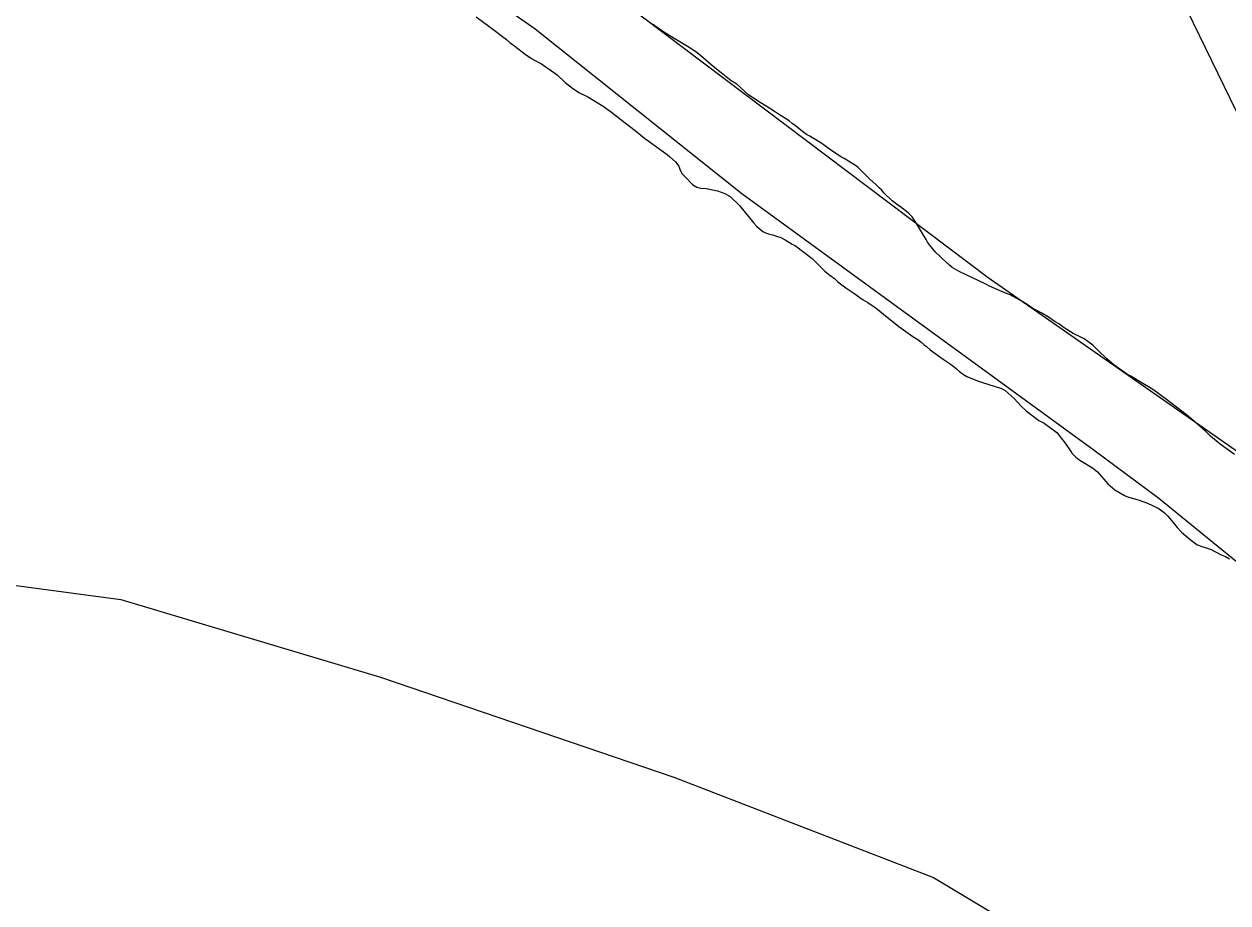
# Model space of a CAD drawing. Extents: x 3424494 to 3462436, y 522220 to 547718.
# Drawn here: x 3452677 to 3453944, y 529332 to 530257 of the extents above; entities that cross this region are included whole.
import ezdxf

# ---------------------------------------------------------------- set-up
doc = ezdxf.new("R2010")
doc.units = 0
doc.layers.add('V-SITE-VEGE', color=7, linetype='Continuous')
doc.layers.add('V-TOPO-SHOR', color=7, linetype='Continuous')

msp = doc.modelspace()

# ---------------------------------------------------------------- linework, layer by layer
at = {"layer": 'V-SITE-VEGE'}
for p, q in [((3453152.5, 530264.6), (3453167.5, 530253.8)), ((3453167.5, 530253.8), (3453184.5, 530240.7)), ((3453349.3, 530249.4), (3453338.2, 530257.1)), ((3453184.5, 530240.7), (3453188, 530237.8)), ((3453188, 530237.8), (3453193.5, 530233.9)), ((3453361, 530241.9), (3453349.3, 530249.4)), ((3453367, 530238.3), (3453361, 530241.9)), ((3453379.7, 530230.6), (3453367, 530238.3)), ((3453193.5, 530233.9), (3453204.1, 530225.4)), ((3453204.1, 530225.4), (3453211, 530220.7)), ((3453385.2, 530227), (3453379.7, 530230.6)), ((3453389.1, 530223.8), (3453385.2, 530227)), ((3453211, 530220.7), (3453217.9, 530217)), ((3453217.9, 530217), (3453221.3, 530215.3)), ((3453221.3, 530215.3), (3453226.4, 530211.8)), ((3453226.4, 530211.8), (3453229.6, 530209.7)), ((3453402.2, 530212.3), (3453389.1, 530223.8)), ((3453410.5, 530205.7), (3453402.2, 530212.3)), ((3453229.6, 530209.7), (3453237.9, 530203.8)), ((3453237.9, 530203.8), (3453246.4, 530195.6)), ((3453421.3, 530197.5), (3453410.5, 530205.7)), ((3453246.4, 530195.6), (3453254, 530189.5)), ((3453254, 530189.5), (3453256.5, 530187.9)), ((3453256.5, 530187.9), (3453261.6, 530184.8)), ((3453427.1, 530193.8), (3453421.3, 530197.5)), ((3453439.9, 530182.3), (3453427.1, 530193.8)), ((3453261.6, 530184.8), (3453270.1, 530180.6)), ((3453270.1, 530180.6), (3453286.5, 530170.5)), ((3453444.8, 530179), (3453439.9, 530182.3)), ((3453451.7, 530174.6), (3453444.8, 530179)), ((3453457.9, 530170.8), (3453451.7, 530174.6)), ((3453286.5, 530170.5), (3453295, 530164.4)), ((3453295, 530164.4), (3453304.9, 530156.7)), ((3453466.6, 530165.2), (3453457.9, 530170.8)), ((3453470.8, 530162.3), (3453466.6, 530165.2)), ((3453482.3, 530155.3), (3453470.8, 530162.3)), ((3453304.9, 530156.7), (3453320.1, 530145.2)), ((3453485.5, 530152.5), (3453482.3, 530155.3)), ((3453488.8, 530150.1), (3453485.5, 530152.5)), ((3453497.9, 530142.6), (3453488.8, 530150.1)), ((3453320.1, 530145.2), (3453330, 530137)), ((3453330, 530137), (3453353.7, 530119.9)), ((3453500.5, 530140.8), (3453497.9, 530142.6)), ((3453503.2, 530139.4), (3453500.5, 530140.8)), ((3453515.5, 530132.1), (3453503.2, 530139.4)), ((3453519.4, 530129.3), (3453515.5, 530132.1)), ((3453525.6, 530124.6), (3453519.4, 530129.3)), ((3453536.6, 530117.3), (3453525.6, 530124.6)), ((3453353.7, 530119.9), (3453356.4, 530117.3)), ((3453356.4, 530117.3), (3453362.4, 530112.1)), ((3453362.4, 530112.1), (3453366.1, 530107.5)), ((3453540.1, 530115.4), (3453536.6, 530117.3)), ((3453552.1, 530108.1), (3453540.1, 530115.4)), ((3453366.1, 530107.5), (3453367.2, 530104.2)), ((3453367.2, 530104.2), (3453369.2, 530099.8)), ((3453369.2, 530099.8), (3453374.1, 530094.7)), ((3453554.8, 530106), (3453552.1, 530108.1)), ((3453567.2, 530093.8), (3453554.8, 530106)), ((3453374.1, 530094.7), (3453378.7, 530090)), ((3453378.7, 530090), (3453380.9, 530087.9)), ((3453380.9, 530087.9), (3453385.1, 530085.5)), ((3453385.1, 530085.5), (3453389.3, 530084.3)), ((3453573.9, 530088), (3453567.2, 530093.8)), ((3453577.1, 530084.7), (3453573.9, 530088)), ((3453579.4, 530082.6), (3453577.1, 530084.7)), ((3453389.3, 530084.3), (3453394.8, 530083.8)), ((3453394.8, 530083.8), (3453406.8, 530081.4)), ((3453406.8, 530081.4), (3453414.5, 530078.8)), ((3453414.5, 530078.8), (3453420, 530075.5)), ((3453420, 530075.5), (3453429.9, 530066.1)), ((3453582.4, 530079.1), (3453579.4, 530082.6)), ((3453590.6, 530070.9), (3453582.4, 530079.1)), ((3453429.9, 530066.1), (3453445, 530047.5)), ((3453596.6, 530066.5), (3453590.6, 530070.9)), ((3453599.6, 530064.6), (3453596.6, 530066.5)), ((3453607.4, 530058.5), (3453599.6, 530064.6)), ((3453445, 530047.5), (3453448.2, 530044)), ((3453611.6, 530054.3), (3453607.4, 530058.5)), ((3453618.2, 530044.3), (3453611.6, 530054.3)), ((3453448.2, 530044), (3453454.4, 530038.8)), ((3453454.4, 530038.8), (3453457.2, 530037.4)), ((3453457.2, 530037.4), (3453460.6, 530036.2)), ((3453460.6, 530036.2), (3453464.6, 530035.2)), ((3453464.6, 530035.2), (3453469.9, 530033.6)), ((3453621.6, 530038.2), (3453618.2, 530044.3)), ((3453626.4, 530030.1), (3453621.6, 530038.2)), ((3453469.9, 530033.6), (3453473.3, 530032.2)), ((3453473.3, 530032.2), (3453477.9, 530030)), ((3453477.9, 530030), (3453485.5, 530025.3)), ((3453485.5, 530025.3), (3453488.8, 530023.7)), ((3453488.8, 530023.7), (3453506.3, 530010.3)), ((3453627.8, 530027.3), (3453626.4, 530030.1)), ((3453629.8, 530024.5), (3453627.8, 530027.3)), ((3453636.3, 530017), (3453629.8, 530024.5)), ((3453506.3, 530010.3), (3453519.6, 529996.8)), ((3453641.3, 530012.3), (3453636.3, 530017)), ((3453643.6, 530010), (3453641.3, 530012.3)), ((3453651, 530003.2), (3453643.6, 530010)), ((3453519.6, 529996.8), (3453523.7, 529993.9)), ((3453653.9, 530000.9), (3453651, 530003.2)), ((3453661.1, 529996.6), (3453653.9, 530000.9)), ((3453668.5, 529993.1), (3453661.1, 529996.6)), ((3453523.7, 529993.9), (3453526.5, 529991.6)), ((3453526.5, 529991.6), (3453529.5, 529989.5)), ((3453529.5, 529989.5), (3453533.6, 529985.7)), ((3453533.6, 529985.7), (3453541.9, 529979.4)), ((3453674, 529990.7), (3453668.5, 529993.1)), ((3453689.2, 529983.4), (3453674, 529990.7)), ((3453693.1, 529981.3), (3453689.2, 529983.4)), ((3453541.9, 529979.4), (3453551.3, 529973.1)), ((3453551.3, 529973.1), (3453556.6, 529969.3)), ((3453698.9, 529978.5), (3453693.1, 529981.3)), ((3453710.9, 529973.5), (3453698.9, 529978.5)), ((3453714.8, 529972.1), (3453710.9, 529973.5)), ((3453728.2, 529964.5), (3453714.8, 529972.1)), ((3453556.6, 529969.3), (3453560.1, 529966.7)), ((3453560.1, 529966.7), (3453564.9, 529963.9)), ((3453564.9, 529963.9), (3453572.7, 529958.5)), ((3453572.7, 529958.5), (3453575.5, 529956.4)), ((3453734, 529961), (3453728.2, 529964.5)), ((3453737.6, 529958.4), (3453734, 529961)), ((3453748.2, 529952.8), (3453737.6, 529958.4)), ((3453575.5, 529956.4), (3453583.5, 529949.9)), ((3453583.5, 529949.9), (3453586.8, 529947.5)), ((3453586.8, 529947.5), (3453597.6, 529938.6)), ((3453754.2, 529949.3), (3453748.2, 529952.8)), ((3453762.3, 529943.6), (3453754.2, 529949.3)), ((3453597.6, 529938.6), (3453612.5, 529928.1)), ((3453766, 529941.3), (3453762.3, 529943.6)), ((3453771.7, 529937.1), (3453766, 529941.3)), ((3453781.2, 529931.4), (3453771.7, 529937.1)), ((3453612.5, 529928.1), (3453617.6, 529924.8)), ((3453617.6, 529924.8), (3453620.8, 529922.4)), ((3453620.8, 529922.4), (3453624.3, 529919.4)), ((3453789.3, 529927.6), (3453781.2, 529931.4)), ((3453792.7, 529925.7), (3453789.3, 529927.6)), ((3453802.1, 529918.9), (3453792.7, 529925.7)), ((3453624.3, 529919.4), (3453626.8, 529917.5)), ((3453626.8, 529917.5), (3453630.7, 529914.2)), ((3453630.7, 529914.2), (3453644.3, 529904.1)), ((3453807.7, 529913.3), (3453802.1, 529918.9)), ((3453816.6, 529904.7), (3453807.7, 529913.3)), ((3453644.3, 529904.1), (3453650.7, 529900.2)), ((3453650.7, 529900.2), (3453654.6, 529897.3)), ((3453654.6, 529897.3), (3453658.3, 529894.1)), ((3453824.2, 529898.4), (3453816.6, 529904.7)), ((3453837.5, 529888.7), (3453824.2, 529898.4)), ((3453658.3, 529894.1), (3453662, 529891)), ((3453662, 529891), (3453665.7, 529888.2)), ((3453665.7, 529888.2), (3453669.1, 529885.9)), ((3453669.1, 529885.9), (3453680.4, 529881.4)), ((3453841.2, 529886.6), (3453837.5, 529888.7)), ((3453856.4, 529877.5), (3453841.2, 529886.6)), ((3453680.4, 529881.4), (3453684.8, 529880.2)), ((3453684.8, 529880.2), (3453705.6, 529873.3)), ((3453705.6, 529873.3), (3453709.5, 529871.4)), ((3453709.5, 529871.4), (3453719.2, 529862.9)), ((3453860.6, 529875.1), (3453856.4, 529877.5)), ((3453866.3, 529871.6), (3453860.6, 529875.1)), ((3453878.1, 529862.9), (3453866.3, 529871.6)), ((3453719.2, 529862.9), (3453726.5, 529854.8)), ((3453896, 529849.3), (3453878.1, 529862.9)), ((3453726.5, 529854.8), (3453731.8, 529849.9)), ((3453731.8, 529849.9), (3453745.2, 529839.8)), ((3453900.4, 529845.6), (3453896, 529849.3)), ((3453909.4, 529838.3), (3453900.4, 529845.6)), ((3453745.2, 529839.8), (3453750.7, 529836.7)), ((3453750.7, 529836.7), (3453764, 529826.9)), ((3453920.4, 529828.5), (3453909.4, 529838.3)), ((3453764, 529826.9), (3453766.5, 529823.8)), ((3453766.5, 529823.8), (3453768.6, 529821)), ((3453768.6, 529821), (3453771.8, 529817.1)), ((3453925.7, 529823.3), (3453920.4, 529828.5)), ((3453936, 529814.7), (3453925.7, 529823.3)), ((3453771.8, 529817.1), (3453777.1, 529809.8)), ((3453777.1, 529809.8), (3453779.8, 529805.4)), ((3453951, 529803.9), (3453936, 529814.7)), ((3453779.8, 529805.4), (3453783.9, 529801)), ((3453783.9, 529801), (3453788.1, 529797.9)), ((3453788.1, 529797.9), (3453801.5, 529789.9)), ((3453801.5, 529789.9), (3453806.7, 529785.7)), ((3453806.7, 529785.7), (3453817.7, 529773.1)), ((3453817.7, 529773.1), (3453825.1, 529766.8)), ((3453825.1, 529766.8), (3453835.2, 529760.7)), ((3453835.2, 529760.7), (3453839.4, 529759)), ((3453839.4, 529759), (3453846.1, 529757.1)), ((3453846.1, 529757.1), (3453850.7, 529755.7)), ((3453850.7, 529755.7), (3453859.5, 529752.8)), ((3453859.5, 529752.8), (3453870.6, 529747.4)), ((3453870.6, 529747.4), (3453877, 529742.7)), ((3453877, 529742.7), (3453880.9, 529739)), ((3453880.9, 529739), (3453884.8, 529734.5)), ((3453884.8, 529734.5), (3453890.8, 529727.1)), ((3453890.8, 529727.1), (3453895.3, 529722.2)), ((3453895.3, 529722.2), (3453904.3, 529714.4)), ((3453904.3, 529714.4), (3453911.4, 529709)), ((3453911.4, 529709), (3453915.6, 529707.2)), ((3453915.6, 529707.2), (3453921.4, 529705.7)), ((3453921.4, 529705.7), (3453926.5, 529703.8)), ((3453926.5, 529703.8), (3453936.4, 529698.6)), ((3453936.4, 529698.6), (3453941.7, 529696.3)), ((3453941.7, 529696.3), (3453945.8, 529694.1))]:
    msp.add_line(p, q, dxfattribs=at)
at = {"layer": 'V-TOPO-SHOR'}
msp.add_line((3453524.7, 531046.5), (3454111.1, 529839.2), dxfattribs=at)
for points in [[(3452966.5, 530537.4), (3453691.9, 529990.3), (3453981.8, 529787.7), (3454293.1, 529555.3), (3454399.6, 529492.1), (3454480.7, 529403.2), (3454532, 529352.5), (3454689.6, 529259.7), (3455167.1, 528913.4), (3455286.5, 528824.7), (3455648.9, 528554.4), (3455955.9, 528322), (3456305.5, 528064.4), (3456782, 527737.3)], [(3456631.1, 527736.6), (3456510.7, 527797.6), (3455969.3, 528181.9), (3455389.4, 528612.7), (3454958.7, 528946.4), (3454673, 529166.1), (3454174.2, 529525.1), (3454110.3, 529571.5), (3453990.9, 529660.2), (3453871.5, 529757.4), (3453803.3, 529808.1), (3453432.3, 530078.4), (3453214.8, 530251.6), (3452892.1, 530477.6)], [(3451380.7, 529253.4), (3451463.3, 529348.7), (3451486.8, 529396.3), (3451486.5, 529467.4), (3451533.5, 529574.4), (3451592.5, 529622.1), (3451687.2, 529670), (3451971.8, 529706.9), (3452220.9, 529708), (3452434.5, 529697.1), (3452778.7, 529651.2), (3453051.9, 529569.4), (3453360.8, 529464), (3453634.2, 529358.5), (3453967.2, 529158.3)]]:
    msp.add_lwpolyline(points, dxfattribs=at)

doc.saveas('drawing.dxf')
